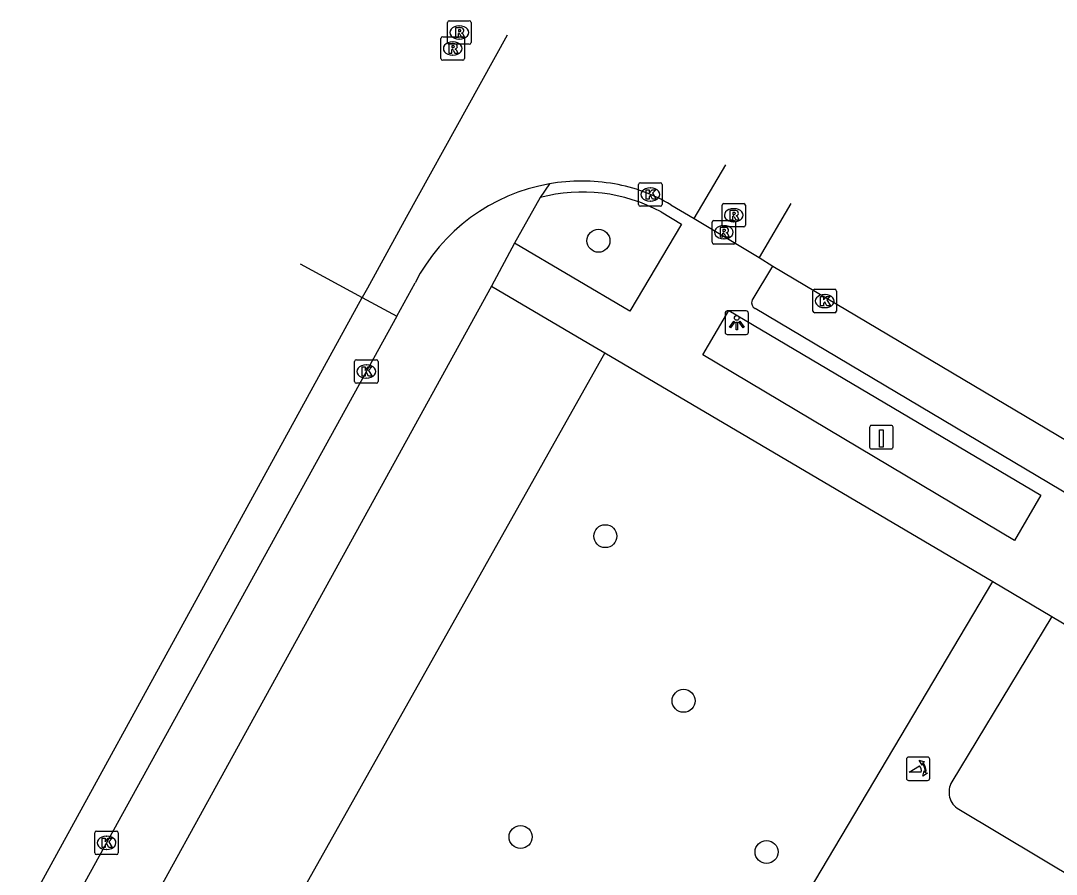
# Model space of a CAD drawing. Extents: x 163268 to 164360, y 381529 to 382285.
# Drawn here: x 163358.49 to 163402.6, y 381801.04 to 381837.39 of the extents above; entities that cross this region are included whole.
import ezdxf

# ---------------------------------------------------------------- set-up
doc = ezdxf.new("R2010")
doc.units = 0
for name, color, linetype in [('IMGEO_Boom', 7, 'Continuous'), ('IMGEO_Kolk', 7, 'Continuous'), ('IMGEO_Laadpaal', 7, 'Continuous'), ('IMGEO_Lichtpunt', 7, 'Continuous'), ('IMGEO_Loofbos', 7, 'Continuous'), ('IMGEO_Poller', 7, 'Continuous'), ('IMGEO_Rijbaan_lokaal_gesloten', 7, 'Continuous'), ('IMGEO_Rijbaan_lokaal_open', 7, 'Continuous'), ('IMGEO_Rioolput', 7, 'Continuous'), ('IMGEO_Voetpad_open', 7, 'Continuous')]:
    doc.layers.add(name, color=color, linetype=linetype)

msp = doc.modelspace()

# ---------------------------------------------------------------- linework, layer by layer
at = {"layer": 'IMGEO_Boom'}
for centre in [(163383.104, 381828.016), (163383.394, 381815.438), (163386.728, 381808.426), (163379.786, 381802.63), (163390.263, 381801.991)]:
    msp.add_circle(centre, 0.489, dxfattribs=at)
at = {"layer": 'IMGEO_Kolk'}
for p, q in [((163384.814, 381829.562), (163384.814, 381830.414)), ((163384.889, 381830.488), (163385.741, 381830.488)), ((163385.815, 381830.414), (163385.815, 381829.562)), ((163385.302, 381830.268), (163385.327, 381830.268)), ((163385.741, 381829.488), (163384.889, 381829.488)), ((163385.325, 381829.708), (163385.3, 381829.708)), ((163392.315, 381825.95), (163393.167, 381825.95)), ((163392.24, 381825.024), (163392.24, 381825.876)), ((163392.728, 381825.73), (163392.753, 381825.73)), ((163393.241, 381825.876), (163393.241, 381825.024)), ((163392.751, 381825.17), (163392.726, 381825.17)), ((163393.167, 381824.95), (163392.315, 381824.95)), ((163372.716, 381822.022), (163372.716, 381822.874)), ((163372.791, 381822.948), (163373.643, 381822.948)), ((163373.717, 381822.874), (163373.717, 381822.022)), ((163373.204, 381822.728), (163373.229, 381822.728)), ((163373.643, 381821.948), (163372.791, 381821.948)), ((163373.227, 381822.168), (163373.202, 381822.168)), ((163361.65, 381801.952), (163361.65, 381802.804)), ((163361.725, 381802.878), (163362.577, 381802.878)), ((163362.138, 381802.658), (163362.163, 381802.658)), ((163362.651, 381802.804), (163362.651, 381801.952)), ((163362.161, 381802.098), (163362.136, 381802.098)), ((163362.577, 381801.878), (163361.725, 381801.878))]:
    msp.add_line(p, q, dxfattribs=at)
for points in [[(163384.814, 381829.562), (163384.814, 381830.414)], [(163384.889, 381830.488), (163385.741, 381830.488)], [(163385.815, 381830.414), (163385.815, 381829.562)], [(163385.135, 381830.188), (163385.258, 381830.188), (163385.258, 381830.037), (163385.388, 381830.188), (163385.552, 381830.188), (163385.406, 381830.037), (163385.559, 381829.788), (163385.407, 381829.788), (163385.322, 381829.952), (163385.258, 381829.885), (163385.258, 381829.788), (163385.135, 381829.788), (163385.135, 381830.188)], [(163385.741, 381829.488), (163384.889, 381829.488)], [(163392.315, 381825.95), (163393.167, 381825.95)], [(163392.24, 381825.024), (163392.24, 381825.876)], [(163392.561, 381825.65), (163392.684, 381825.65), (163392.684, 381825.499), (163392.814, 381825.65), (163392.978, 381825.65), (163392.832, 381825.499), (163392.985, 381825.25), (163392.833, 381825.25), (163392.748, 381825.414), (163392.684, 381825.347), (163392.684, 381825.25), (163392.561, 381825.25), (163392.561, 381825.65)], [(163393.241, 381825.876), (163393.241, 381825.024)], [(163393.167, 381824.95), (163392.315, 381824.95)], [(163372.716, 381822.022), (163372.716, 381822.874)], [(163372.791, 381822.948), (163373.643, 381822.948)], [(163373.717, 381822.874), (163373.717, 381822.022)], [(163373.037, 381822.648), (163373.16, 381822.648), (163373.16, 381822.497), (163373.29, 381822.648), (163373.454, 381822.648), (163373.308, 381822.497), (163373.461, 381822.248), (163373.309, 381822.248), (163373.224, 381822.412), (163373.16, 381822.345), (163373.16, 381822.248), (163373.037, 381822.248), (163373.037, 381822.648)], [(163373.643, 381821.948), (163372.791, 381821.948)], [(163361.65, 381801.952), (163361.65, 381802.804)], [(163361.725, 381802.878), (163362.577, 381802.878)], [(163361.971, 381802.578), (163362.094, 381802.578), (163362.094, 381802.427), (163362.224, 381802.578), (163362.388, 381802.578), (163362.242, 381802.427), (163362.395, 381802.178), (163362.243, 381802.178), (163362.158, 381802.342), (163362.094, 381802.275), (163362.094, 381802.178), (163361.971, 381802.178), (163361.971, 381802.578)], [(163362.651, 381802.804), (163362.651, 381801.952)], [(163362.577, 381801.878), (163361.725, 381801.878)]]:
    msp.add_lwpolyline(points, dxfattribs=at)
for centre, start, end in [((163384.891, 381830.412), 91.552, 178.448), ((163384.891, 381830.412), 91.552, 178.448), ((163385.739, 381830.412), 1.552, 88.448), ((163385.739, 381830.412), 1.552, 88.448), ((163384.891, 381829.564), 181.552, 268.448), ((163384.891, 381829.564), 181.552, 268.448), ((163385.739, 381829.564), 271.552, 358.448), ((163385.739, 381829.564), 271.552, 358.448), ((163392.317, 381825.874), 91.552, 178.448), ((163392.317, 381825.874), 91.552, 178.448), ((163393.165, 381825.874), 1.552, 88.448), ((163393.165, 381825.874), 1.552, 88.448), ((163392.317, 381825.026), 181.552, 268.448), ((163392.317, 381825.026), 181.552, 268.448), ((163393.165, 381825.026), 271.552, 358.448), ((163393.165, 381825.026), 271.552, 358.448), ((163372.793, 381822.872), 91.552, 178.448), ((163372.793, 381822.872), 91.552, 178.448), ((163373.641, 381822.872), 1.552, 88.448), ((163373.641, 381822.872), 1.552, 88.448), ((163372.793, 381822.024), 181.552, 268.448), ((163372.793, 381822.024), 181.552, 268.448), ((163373.641, 381822.024), 271.552, 358.448), ((163373.641, 381822.024), 271.552, 358.448), ((163361.727, 381802.802), 91.552, 178.448), ((163361.727, 381802.802), 91.552, 178.448), ((163362.575, 381802.802), 1.552, 88.448), ((163362.575, 381802.802), 1.552, 88.448), ((163361.727, 381801.954), 181.552, 268.448), ((163361.727, 381801.954), 181.552, 268.448), ((163362.575, 381801.954), 271.552, 358.448), ((163362.575, 381801.954), 271.552, 358.448)]:
    msp.add_arc(centre, 0.0765, start, end, dxfattribs=at)
for centre, major_axis, ratio, start_param, end_param in [((163385.301, 381829.988), (-0.387, 0.002), 0.722429, 4.712389, 7.853982), ((163385.326, 381829.988), (-0.39, 0.002), 0.717154, 1.570796, 4.712389), ((163392.727, 381825.45), (-0.387, 0.002), 0.722429, 4.712389, 7.853982), ((163392.752, 381825.45), (-0.39, 0.002), 0.717154, 1.570796, 4.712389), ((163373.203, 381822.448), (-0.387, 0.002), 0.722429, 4.712389, 7.853982), ((163373.228, 381822.448), (-0.39, 0.002), 0.717154, 1.570796, 4.712389), ((163362.137, 381802.378), (-0.387, 0.002), 0.722429, 4.712389, 7.853982), ((163362.162, 381802.378), (-0.39, 0.002), 0.717154, 1.570796, 4.712389)]:
    msp.add_ellipse(centre, major_axis=major_axis, ratio=ratio, start_param=start_param, end_param=end_param, dxfattribs=at)
at = {"layer": 'IMGEO_Laadpaal'}
for p, q in [((163394.652, 381820.068), (163394.652, 381819.227)), ((163394.652, 381820.068), (163394.652, 381819.227)), ((163395.568, 381820.152), (163394.727, 381820.152)), ((163395.568, 381820.152), (163394.727, 381820.152)), ((163395.652, 381819.236), (163395.652, 381820.077)), ((163395.652, 381819.236), (163395.652, 381820.077)), ((163394.736, 381819.152), (163395.577, 381819.152)), ((163394.736, 381819.152), (163395.577, 381819.152))]:
    msp.add_line(p, q, dxfattribs=at)
msp.add_lwpolyline([(163395.067, 381819.965), (163395.227, 381819.965), (163395.227, 381819.232), (163395.067, 381819.232), (163395.067, 381819.965)], dxfattribs=at)
for centre, start, end in [((163394.73, 381820.074), 92.4484, 184.2845), ((163394.73, 381820.074), 92.4484, 184.2845), ((163395.574, 381820.074), 2.4484, 94.2845), ((163395.574, 381820.074), 2.4484, 94.2845), ((163394.73, 381819.23), 182.4484, 274.2845), ((163394.73, 381819.23), 182.4484, 274.2845), ((163395.574, 381819.23), 272.4484, 4.2845), ((163395.574, 381819.23), 272.4484, 4.2845)]:
    msp.add_arc(centre, 0.0779, start, end, dxfattribs=at)
at = {"layer": 'IMGEO_Lichtpunt'}
for p, q in [((163388.497, 381824.932), (163388.497, 381824.125)), ((163388.497, 381824.932), (163388.497, 381824.125)), ((163389.399, 381825.027), (163388.591, 381825.027)), ((163389.399, 381825.027), (163388.591, 381825.027)), ((163389.493, 381824.125), (163389.493, 381824.932)), ((163389.493, 381824.125), (163389.493, 381824.932)), ((163388.591, 381824.031), (163389.399, 381824.031)), ((163388.591, 381824.031), (163389.399, 381824.031))]:
    msp.add_line(p, q, dxfattribs=at)
for points in [[(163388.871, 381824.596), (163388.91, 381824.568), (163388.722, 381824.306), (163388.684, 381824.333), (163388.871, 381824.596)], [(163389.083, 381824.568), (163389.121, 381824.595), (163389.308, 381824.333), (163389.269, 381824.305), (163389.083, 381824.568)], [(163388.973, 381824.548), (163389.02, 381824.548), (163389.02, 381824.226), (163388.973, 381824.226), (163388.973, 381824.548)]]:
    msp.add_lwpolyline(points, dxfattribs=at)
msp.add_circle((163388.996, 381824.73), 0.0994, dxfattribs=at)
for centre, start, end in [((163388.591, 381824.932), 90, 180), ((163388.591, 381824.932), 90, 180), ((163389.399, 381824.932), 0, 90), ((163389.399, 381824.932), 0, 90), ((163388.591, 381824.125), 180, 270), ((163388.591, 381824.125), 180, 270), ((163389.399, 381824.125), 270, 0), ((163389.399, 381824.125), 270, 360)]:
    msp.add_arc(centre, 0.0946, start, end, dxfattribs=at)
at = {"layer": 'IMGEO_Loofbos'}
msp.add_lwpolyline([(163383.38, 381823.245), (163360.112, 381781.892), (163342.168, 381750), (163336.563, 381740.039)], dxfattribs=at)
at = {"layer": 'IMGEO_Poller'}
for p, q in [((163396.22, 381805.938), (163396.22, 381805.131)), ((163396.22, 381805.938), (163396.22, 381805.131)), ((163397.122, 381806.033), (163396.314, 381806.033)), ((163397.122, 381806.033), (163396.314, 381806.033)), ((163397.216, 381805.131), (163397.216, 381805.938)), ((163397.216, 381805.131), (163397.216, 381805.938)), ((163396.314, 381805.036), (163397.122, 381805.036)), ((163396.314, 381805.036), (163397.122, 381805.036))]:
    msp.add_line(p, q, dxfattribs=at)
for points in [[(163396.855, 381805.389), (163396.342, 381805.389), (163396.772, 381805.664)], [(163396.899, 381805.762), (163396.887, 381805.689), (163396.762, 381805.894)], [(163396.762, 381805.894), (163396.993, 381805.828), (163396.922, 381805.796)], [(163396.915, 381805.217), (163396.981, 381805.448), (163397.011, 381805.38)], [(163397.047, 381805.353), (163397.119, 381805.342), (163396.915, 381805.217)]]:
    msp.add_lwpolyline(points, dxfattribs=at)
for centre, radius, start, end in [((163396.314, 381805.938), 0.0946, 90, 180), ((163396.314, 381805.938), 0.0946, 90, 180), ((163396.527, 381805.439), 0.332, 351.3247, 42.4854), ((163396.541, 381805.449), 0.476, 351.7527, 41.1691), ((163396.541, 381805.449), 0.516, 349.3569, 42.2912), ((163397.122, 381805.938), 0.0946, 0, 90), ((163397.122, 381805.938), 0.0946, 0, 90), ((163396.314, 381805.131), 0.0946, 180, 270), ((163396.314, 381805.131), 0.0946, 180, 270), ((163397.122, 381805.131), 0.0946, 270, 0), ((163397.122, 381805.131), 0.0946, 270, 0)]:
    msp.add_arc(centre, radius, start, end, dxfattribs=at)
at = {"layer": 'IMGEO_Rijbaan_lokaal_gesloten'}
for points in [[(163379.217, 381836.772), (163377.545, 381833.755), (163374.916, 381829.01), (163373.26, 381825.994), (163373.043, 381825.599)], [(163387.176, 381828.962), (163388.531, 381831.246)], [(163386.184, 381829.549), (163387.176, 381828.962)], [(163391.302, 381829.601), (163389.944, 381827.309)], [(163387.176, 381828.962), (163389.944, 381827.309)], [(163370.398, 381827.031), (163373.043, 381825.599)], [(163374.516, 381824.802), (163375.29, 381826.221)], [(163282.298, 381658.517), (163284.935, 381665.268), (163287.427, 381669.679), (163302.808, 381697.806), (163321.688, 381732.332), (163331.595, 381750.086), (163373.043, 381825.599)], [(163373.043, 381825.599), (163374.516, 381824.802)], [(163374.516, 381824.802), (163333.26, 381750), (163319.441, 381724.945), (163316.097, 381718.876), (163303.915, 381696.841), (163290.585, 381672.729)]]:
    msp.add_lwpolyline(points, dxfattribs=at)
for centre, radius, start, end in [((163382.391, 381822.578), 7.981, 99.915, 152.8421), ((163382.388, 381822.54), 8.018, 79.9919, 99.8422), ((163382.595, 381823.523), 7.014, 59.2182, 80.2614)]:
    msp.add_arc(centre, radius, start, end, dxfattribs=at)
at = {"layer": 'IMGEO_Rijbaan_lokaal_open'}
for points in [[(163389.944, 381827.309), (163390.527, 381826.932)], [(163390.527, 381826.932), (163430.544, 381803.188)]]:
    msp.add_lwpolyline(points, dxfattribs=at)
at = {"layer": 'IMGEO_Rioolput'}
for p, q in [((163376.749, 381837.387), (163377.601, 381837.387)), ((163376.674, 381836.461), (163376.674, 381837.313)), ((163377.162, 381837.167), (163377.187, 381837.167)), ((163377.675, 381837.313), (163377.675, 381836.461)), ((163376.396, 381835.779), (163376.396, 381836.631)), ((163376.471, 381836.705), (163377.323, 381836.705)), ((163377.185, 381836.607), (163377.16, 381836.607)), ((163377.397, 381836.631), (163377.397, 381835.779)), ((163377.601, 381836.387), (163376.749, 381836.387)), ((163376.884, 381836.485), (163376.909, 381836.485)), ((163377.323, 381835.705), (163376.471, 381835.705)), ((163376.907, 381835.925), (163376.882, 381835.925)), ((163388.366, 381828.678), (163388.366, 381829.53)), ((163388.441, 381829.604), (163389.293, 381829.604)), ((163389.367, 381829.53), (163389.367, 381828.678)), ((163388.854, 381829.384), (163388.879, 381829.384)), ((163387.944, 381827.953), (163387.944, 381828.805)), ((163388.019, 381828.879), (163388.871, 381828.879)), ((163388.432, 381828.659), (163388.457, 381828.659)), ((163389.293, 381828.604), (163388.441, 381828.604)), ((163388.877, 381828.824), (163388.852, 381828.824)), ((163388.945, 381828.805), (163388.945, 381827.953)), ((163388.871, 381827.879), (163388.019, 381827.879)), ((163388.455, 381828.099), (163388.43, 381828.099))]:
    msp.add_line(p, q, dxfattribs=at)
for points in [[(163376.749, 381837.387), (163377.601, 381837.387)], [(163376.674, 381836.461), (163376.674, 381837.313)], [(163377.263, 381837.085), (163377.011, 381837.087), (163377.011, 381836.687)], [(163377.189, 381837.006), (163377.135, 381837.006), (163377.135, 381836.925)], [(163377.675, 381837.313), (163377.675, 381836.461)], [(163376.396, 381835.779), (163376.396, 381836.631)], [(163376.471, 381836.705), (163377.323, 381836.705)], [(163377.011, 381836.687), (163377.135, 381836.687), (163377.135, 381836.849), (163377.146, 381836.849)], [(163377.135, 381836.925), (163377.187, 381836.925)], [(163377.193, 381836.82), (163377.264, 381836.687), (163377.404, 381836.687), (163377.339, 381836.813)], [(163377.397, 381836.631), (163377.397, 381835.779)], [(163376.985, 381836.403), (163376.733, 381836.405), (163376.733, 381836.005)], [(163376.733, 381836.005), (163376.857, 381836.005), (163376.857, 381836.167), (163376.868, 381836.167)], [(163377.601, 381836.387), (163376.749, 381836.387)], [(163376.911, 381836.324), (163376.857, 381836.324), (163376.857, 381836.243)], [(163376.857, 381836.243), (163376.909, 381836.243)], [(163376.915, 381836.138), (163376.986, 381836.005), (163377.126, 381836.005), (163377.061, 381836.131)], [(163377.323, 381835.705), (163376.471, 381835.705)], [(163388.366, 381828.678), (163388.366, 381829.53)], [(163388.441, 381829.604), (163389.293, 381829.604)], [(163389.367, 381829.53), (163389.367, 381828.678)], [(163388.955, 381829.302), (163388.703, 381829.304), (163388.703, 381828.904)], [(163388.703, 381828.904), (163388.827, 381828.904), (163388.827, 381829.066), (163388.838, 381829.066)], [(163388.881, 381829.223), (163388.827, 381829.223), (163388.827, 381829.142)], [(163388.827, 381829.142), (163388.879, 381829.142)], [(163388.885, 381829.037), (163388.956, 381828.904), (163389.096, 381828.904), (163389.031, 381829.03)], [(163387.944, 381827.953), (163387.944, 381828.805)], [(163388.019, 381828.879), (163388.871, 381828.879)], [(163388.533, 381828.577), (163388.281, 381828.579), (163388.281, 381828.179)], [(163389.293, 381828.604), (163388.441, 381828.604)], [(163388.945, 381828.805), (163388.945, 381827.953)], [(163388.281, 381828.179), (163388.405, 381828.179), (163388.405, 381828.341), (163388.416, 381828.341)], [(163388.459, 381828.498), (163388.405, 381828.498), (163388.405, 381828.417)], [(163388.405, 381828.417), (163388.457, 381828.417)], [(163388.463, 381828.312), (163388.534, 381828.179), (163388.674, 381828.179), (163388.609, 381828.305)], [(163388.871, 381827.879), (163388.019, 381827.879)]]:
    msp.add_lwpolyline(points, dxfattribs=at)
for centre, radius, start, end in [((163376.751, 381837.311), 0.0765, 91.552, 178.448), ((163376.751, 381837.311), 0.0765, 91.552, 178.448), ((163377.599, 381837.311), 0.0765, 1.552, 88.448), ((163377.599, 381837.311), 0.0765, 1.552, 88.448), ((163377.195, 381836.91), 0.0964, 77.0061, 93.1865), ((163377.209, 381836.967), 0.0378, 276.6634, 79.6772), ((163377.262, 381836.975), 0.109, 350.3612, 89.416), ((163377.26, 381836.975), 0.112, 277.5842, 350.9817), ((163376.473, 381836.629), 0.0765, 91.552, 178.448), ((163376.473, 381836.629), 0.0765, 91.552, 178.448), ((163377.145, 381836.796), 0.0533, 26.0293, 88.6989), ((163377.171, 381837.114), 0.19, 274.7715, 282.9687), ((163377.244, 381836.76), 0.108, 29.5134, 73.7905), ((163377.321, 381836.629), 0.0765, 1.552, 88.448), ((163377.321, 381836.629), 0.0765, 1.552, 88.448), ((163376.751, 381836.463), 0.0765, 181.552, 268.448), ((163376.751, 381836.463), 0.0765, 181.552, 268.448), ((163376.867, 381836.114), 0.0533, 26.0293, 88.6989), ((163376.893, 381836.432), 0.19, 274.7715, 282.9687), ((163376.917, 381836.228), 0.0964, 77.0061, 93.1865), ((163376.931, 381836.285), 0.0378, 276.6634, 79.6772), ((163376.984, 381836.293), 0.109, 350.3612, 89.416), ((163376.982, 381836.293), 0.112, 277.5842, 350.9817), ((163376.966, 381836.078), 0.108, 29.5134, 73.7905), ((163377.599, 381836.463), 0.0765, 271.552, 358.448), ((163377.599, 381836.463), 0.0765, 271.552, 358.448), ((163376.473, 381835.781), 0.0765, 181.552, 268.448), ((163376.473, 381835.781), 0.0765, 181.552, 268.448), ((163377.321, 381835.781), 0.0765, 271.552, 358.448), ((163377.321, 381835.781), 0.0765, 271.552, 358.448), ((163388.443, 381829.528), 0.0765, 91.552, 178.448), ((163388.443, 381829.528), 0.0765, 91.552, 178.448), ((163389.291, 381829.528), 0.0765, 1.552, 88.448), ((163389.291, 381829.528), 0.0765, 1.552, 88.448), ((163388.837, 381829.013), 0.0533, 26.0293, 88.6989), ((163388.863, 381829.331), 0.19, 274.7715, 282.9687), ((163388.887, 381829.127), 0.0964, 77.0061, 93.1865), ((163388.901, 381829.184), 0.0378, 276.6634, 79.6772), ((163388.954, 381829.192), 0.109, 350.3612, 89.416), ((163388.952, 381829.192), 0.112, 277.5842, 350.9817), ((163388.936, 381828.977), 0.108, 29.5134, 73.7905), ((163388.021, 381828.803), 0.0765, 91.552, 178.448), ((163388.021, 381828.803), 0.0765, 91.552, 178.448), ((163388.443, 381828.68), 0.0765, 181.552, 268.448), ((163388.443, 381828.68), 0.0765, 181.552, 268.448), ((163388.532, 381828.467), 0.109, 350.3612, 89.416), ((163388.869, 381828.803), 0.0765, 1.552, 88.448), ((163388.869, 381828.803), 0.0765, 1.552, 88.448), ((163389.291, 381828.68), 0.0765, 271.552, 358.448), ((163389.291, 381828.68), 0.0765, 271.552, 358.448), ((163388.415, 381828.288), 0.0533, 26.0293, 88.6989), ((163388.441, 381828.606), 0.19, 274.7715, 282.9687), ((163388.465, 381828.402), 0.0964, 77.0061, 93.1865), ((163388.479, 381828.459), 0.0378, 276.6634, 79.6772), ((163388.53, 381828.467), 0.112, 277.5842, 350.9817), ((163388.514, 381828.252), 0.108, 29.5134, 73.7905), ((163388.021, 381827.955), 0.0765, 181.552, 268.448), ((163388.021, 381827.955), 0.0765, 181.552, 268.448), ((163388.869, 381827.955), 0.0765, 271.552, 358.448), ((163388.869, 381827.955), 0.0765, 271.552, 358.448)]:
    msp.add_arc(centre, radius, start, end, dxfattribs=at)
for centre, major_axis, ratio, start_param, end_param in [((163377.161, 381836.887), (-0.387, 0.002), 0.722429, 4.712389, 7.853982), ((163377.186, 381836.887), (-0.39, 0.002), 0.717154, 1.570796, 4.712389), ((163376.883, 381836.205), (-0.387, 0.002), 0.722429, 4.712389, 7.853982), ((163376.908, 381836.205), (-0.39, 0.002), 0.717154, 1.570796, 4.712389), ((163388.853, 381829.104), (-0.387, 0.002), 0.722429, 4.712389, 7.853982), ((163388.878, 381829.104), (-0.39, 0.002), 0.717154, 1.570796, 4.712389), ((163388.431, 381828.379), (-0.387, 0.002), 0.722429, 4.712389, 7.853982), ((163388.456, 381828.379), (-0.39, 0.002), 0.717154, 1.570796, 4.712389)]:
    msp.add_ellipse(centre, major_axis=major_axis, ratio=ratio, start_param=start_param, end_param=end_param, dxfattribs=at)
at = {"layer": 'IMGEO_Voetpad_open'}
for points in [[(163381.017, 381830.44), (163380.62, 381829.854)], [(163380.62, 381829.854), (163379.528, 381827.908)], [(163385.772, 381829.244), (163386.645, 381828.721), (163384.446, 381825.017), (163379.528, 381827.908)], [(163379.528, 381827.908), (163378.549, 381826.079)], [(163389.646, 381825.48), (163390.527, 381826.932)], [(163378.549, 381826.079), (163336.615, 381750), (163321.697, 381722.935)], [(163378.549, 381826.079), (163382.696, 381823.649), (163383.38, 381823.245)], [(163387.549, 381823.158), (163388.655, 381825.047), (163401.941, 381817.177), (163400.823, 381815.258), (163387.549, 381823.158)], [(163429.369, 381801.606), (163389.782, 381825.131)], [(163383.38, 381823.245), (163399.897, 381813.506)], [(163381.642, 381782.782), (163399.897, 381813.506)], [(163399.897, 381813.506), (163402.419, 381812.014)], [(163402.419, 381812.014), (163398.158, 381804.974)], [(163402.419, 381812.014), (163431.611, 381794.694)], [(163398.45, 381803.806), (163426.308, 381787.151)]]:
    msp.add_lwpolyline(points, dxfattribs=at)
for centre, radius, start, end in [((163382.427, 381823.054), 7.036, 61.6128, 104.8823), ((163389.909, 381825.382), 0.281, 159.4722, 243.108), ((163398.884, 381804.535), 0.848, 148.8424, 239.2301)]:
    msp.add_arc(centre, radius, start, end, dxfattribs=at)

doc.saveas('drawing.dxf')
